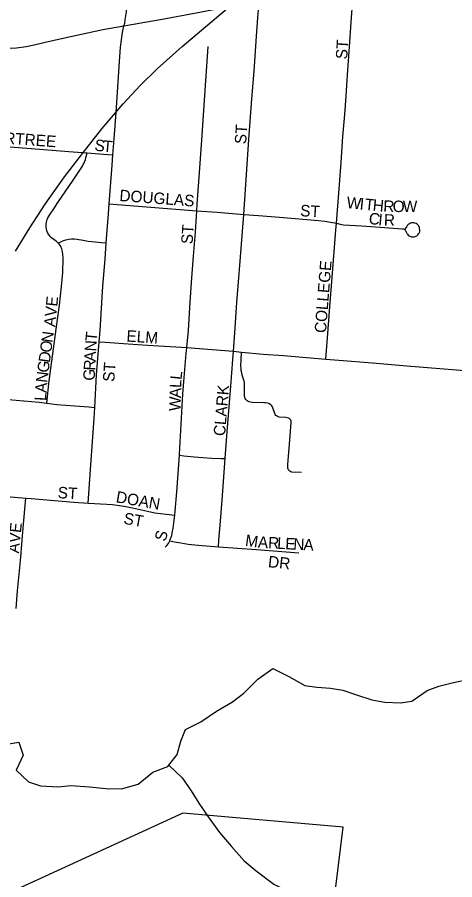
# Model space of a CAD drawing. Extents: x 1442749 to 1756758, y 235267 to 677782.
# Drawn here: x 1594493 to 1596398, y 525480 to 529234 of the extents above; entities that cross this region are included whole.
import ezdxf

# ---------------------------------------------------------------- set-up
doc = ezdxf.new("R2010")
doc.units = 0
for name, color, linetype in [('GM_X_City_Street', 7, 'Continuous'), ('GM_X_City_Street_Text', 7, 'Continuous'), ('GM_X_Corporation', 7, 'Continuous'), ('GM_X_Minor_River', 7, 'Continuous'), ('GM_X_Rail_Line', 7, 'Continuous'), ('GM_X_US_Route', 7, 'Continuous')]:
    doc.layers.add(name, color=color, linetype=linetype)

msp = doc.modelspace()

# ---------------------------------------------------------------- linework, layer by layer
at = {"layer": 'GM_X_City_Street'}
for points in [[(1594956.6, 529197.7), (1594960.6, 529209.2), (1594963.3, 529222.6), (1594967.8, 529257.7), (1594973, 529328.7), (1594979.9, 529398.6), (1594987.9, 529480.2), (1594988.8, 529488.7)], [(1595882.6, 528337.6), (1595894, 528486.9), (1595902.7, 528601.4), (1595911, 528716), (1595918.8, 528810.9), (1595923.1, 528869.9), (1595932.7, 529003.7), (1595938.1, 529085.7), (1595949, 529233), (1595953.7, 529310.4), (1595956.8, 529369.3)], [(1595478.8, 528376.4), (1595480.3, 528397.8), (1595487.5, 528505.8), (1595501.3, 528702.1), (1595513.7, 528878.7), (1595524.6, 528999.7), (1595533.8, 529130.7), (1595540.8, 529234), (1595544.3, 529285.6), (1595545.7, 529305.8)], [(1594908.9, 528635.3), (1594914.4, 528705.1), (1594923.6, 528819.5), (1594937.2, 529041.9), (1594941.9, 529103.5), (1594950.7, 529167.4), (1594956.6, 529197.7)], [(1595274.6, 528392.3), (1595276.5, 528420), (1595287.9, 528577.2), (1595297.6, 528721.3), (1595313.2, 528937.3), (1595319.9, 529042.1), (1595324.2, 529106.7)], [(1594130.9, 528696.6), (1594145.4, 528695.5), (1594220.5, 528689.6), (1594478.6, 528668.2), (1594736.7, 528648.5), (1594797.3, 528643.8)], [(1594671.5, 528251.4), (1594662.3, 528259.2), (1594651.8, 528266.6), (1594641.8, 528274.3), (1594636.9, 528278.9), (1594632.7, 528283.9), (1594628, 528290.7), (1594624.5, 528297.2), (1594621.6, 528304.5), (1594619.7, 528311.6), (1594618.7, 528320.2), (1594618.3, 528327.6), (1594618.5, 528334.5), (1594619.5, 528342.7), (1594620.8, 528347.9), (1594622.9, 528353.8), (1594626.2, 528360.7), (1594635.9, 528377.3), (1594651.6, 528400.8), (1594669.7, 528428.1), (1594736.2, 528525.3), (1594776.4, 528586), (1594780.2, 528593), (1594784.4, 528601.1), (1594787.2, 528608.2), (1594789.4, 528615.4), (1594791.4, 528622.4), (1594797.3, 528643.8)], [(1594797.3, 528643.8), (1594831.7, 528641.2), (1594887.1, 528636.9), (1594908.9, 528635.3)], [(1594893.2, 528422.2), (1594905.3, 528590.7), (1594908.9, 528635.3)], [(1594880.4, 528252.1), (1594890, 528378.1), (1594893.2, 528422.2)], [(1594893.2, 528422.2), (1594928.3, 528419.5), (1595183.5, 528399.3), (1595274.6, 528392.3)], [(1595231.2, 527796), (1595237.9, 527870.2), (1595246.3, 527994.6), (1595253, 528099.4), (1595260.8, 528194.1), (1595268.4, 528298.8), (1595274.6, 528392.3)], [(1595274.6, 528392.3), (1595363.4, 528385.4), (1595478.8, 528376.4)], [(1595434.1, 527780.1), (1595439.7, 527861.2), (1595449.6, 527992.1), (1595463.7, 528172), (1595478.8, 528376.4)], [(1595478.8, 528376.4), (1595543.4, 528371.4), (1595634.4, 528363.9), (1595805.1, 528350), (1595832.6, 528346.7), (1595857.5, 528343), (1595882.6, 528337.6)], [(1595836.2, 527746.1), (1595843.2, 527838.8), (1595854, 527973.1), (1595866, 528120.3), (1595880.4, 528306.9), (1595882.6, 528337.6)], [(1595882.6, 528337.6), (1595899.1, 528333.7), (1595914.2, 528331.2), (1595991.4, 528325.8), (1596072.9, 528320.1), (1596169.3, 528313.4), (1596173.8, 528312.9), (1596177.4, 528311.6), (1596179.8, 528309.8), (1596181.5, 528308), (1596183.5, 528305.7), (1596185.7, 528301.9), (1596188.4, 528296.5), (1596190.2, 528293.4), (1596192.5, 528289.8), (1596195.5, 528286.3), (1596199, 528283.1), (1596202.5, 528281), (1596206.2, 528279.3), (1596210, 528278.3), (1596213.8, 528277.8), (1596217.9, 528277.8), (1596221.5, 528278.3), (1596225.6, 528279.4), (1596229.1, 528281), (1596232.6, 528282.9), (1596237, 528286.6), (1596240.9, 528291.2), (1596243.2, 528294.8), (1596244.4, 528298), (1596245.3, 528301.5), (1596245.7, 528304.9), (1596245.8, 528309.7), (1596245.1, 528316.1), (1596244, 528321), (1596242.3, 528324.4), (1596240.1, 528327.7), (1596237.7, 528330.8), (1596234.7, 528333.4), (1596230.2, 528336.4), (1596224.5, 528338.7), (1596219.4, 528339.5), (1596213.7, 528339.8), (1596209.5, 528338.9), (1596205.5, 528337.8), (1596200.3, 528335.3), (1596195.9, 528332.1), (1596192.7, 528328.8), (1596188.7, 528324.1), (1596184.4, 528318.4), (1596180.3, 528311.2)], [(1594621.9, 527554.2), (1594625, 527582.5), (1594630, 527640.7), (1594638.4, 527705.9), (1594661.8, 527876.6), (1594675.9, 527980.5), (1594685.7, 528061.8), (1594690.6, 528122.5), (1594692.3, 528186.5), (1594691.3, 528202.3), (1594689.6, 528214.1), (1594686.6, 528226), (1594684.4, 528232.3), (1594681.4, 528238.6), (1594677, 528245.2), (1594671.5, 528251.4)], [(1594671.5, 528251.4), (1594691.1, 528261.4), (1594704.2, 528265.9), (1594717.2, 528269), (1594728.4, 528270.4), (1594740.3, 528270), (1594752.6, 528268.8), (1594780.1, 528263.9), (1594800.8, 528260.2), (1594817.1, 528258), (1594832.1, 528256.1), (1594859.9, 528253.8), (1594880.4, 528252.1)], [(1594849.3, 527821.3), (1594853.1, 527871.3), (1594865.6, 528064.3), (1594875.1, 528181.9), (1594880.4, 528252.1)], [(1594830.1, 527535.7), (1594838.3, 527678.4), (1594849.3, 527821.3)], [(1594849.3, 527821.3), (1594875, 527819.6), (1594975.8, 527813), (1595059.3, 527807.5), (1595207.3, 527797.8), (1595231.2, 527796)], [(1595198.9, 527327.7), (1595199.2, 527331.7), (1595214.4, 527594), (1595219.3, 527666.1), (1595228.8, 527770.5), (1595231.2, 527796)], [(1595231.2, 527796), (1595396.9, 527783.5), (1595434.1, 527780.1)], [(1595398.2, 527313.3), (1595398.3, 527314.8), (1595407.5, 527429.3), (1595422.6, 527628.9), (1595431.4, 527745), (1595434.1, 527780.1)], [(1595434.1, 527780.1), (1595468.9, 527777)], [(1595730.7, 527252.9), (1595689.2, 527254.6), (1595684.3, 527255.7), (1595679.1, 527258.2), (1595675.8, 527260.8), (1595673.4, 527264), (1595672.3, 527267.4), (1595671.5, 527271.4), (1595671.1, 527286), (1595672.3, 527306.3), (1595676.7, 527357.5), (1595685.5, 527469.5), (1595684.9, 527475.7), (1595683.7, 527479.7), (1595682.3, 527482.5), (1595679.8, 527485.3), (1595676.5, 527488), (1595673.4, 527489.6), (1595668.8, 527490.9), (1595662.9, 527491.7), (1595633.2, 527493.7), (1595628.5, 527495.1), (1595624.2, 527497.1), (1595621.6, 527498.8), (1595619.3, 527500.9), (1595616.2, 527504.7), (1595613.8, 527510.1), (1595606.2, 527534.2), (1595603.9, 527538.5), (1595601.1, 527542.5), (1595598.1, 527545.7), (1595593.9, 527548.8), (1595587.6, 527552.3), (1595581.9, 527553.9), (1595573.9, 527555.2), (1595565.9, 527556), (1595516.3, 527557.5), (1595508.5, 527558.7), (1595503.3, 527560), (1595498.4, 527562), (1595494.5, 527564.3), (1595490.7, 527567.2), (1595487.5, 527571), (1595484.8, 527575.2), (1595483.2, 527579.8), (1595482.3, 527585.3), (1595482, 527592.8), (1595482.9, 527632.6), (1595482.1, 527642.7), (1595480.8, 527650.5), (1595478.3, 527659.1), (1595472.8, 527676.7), (1595470.2, 527686.9), (1595468.2, 527696.4), (1595467.5, 527703.9), (1595467, 527718.1), (1595467.8, 527742.4), (1595468.9, 527777)], [(1595468.9, 527777), (1595563.4, 527768.1), (1595651.7, 527761.5), (1595836.2, 527746.1)], [(1595836.2, 527746.1), (1595893.1, 527741.4), (1596039.6, 527729.4), (1596190, 527717.5), (1596549.5, 527687.2), (1596637.9, 527681), (1596771, 527671.3), (1596856.7, 527665), (1596889.7, 527661.8), (1596921.7, 527658.3), (1596964.1, 527650.7), (1597001.6, 527641.3), (1597035.6, 527630.5), (1597110.6, 527604.8)], [(1593879.2, 527614.2), (1593909.4, 527611.7), (1594015.6, 527602.9), (1594126.8, 527594.4), (1594189, 527591.8), (1594237.3, 527588.5), (1594345.6, 527580.1), (1594420.9, 527573.7), (1594587.7, 527558.1), (1594621.9, 527554.2)], [(1594621.9, 527554.2), (1594665.3, 527549.2), (1594742.8, 527542.8), (1594804, 527537.8), (1594830.1, 527535.7)], [(1594801.5, 527118.7), (1594810.1, 527243.5), (1594827.4, 527488.7), (1594830.1, 527535.7)], [(1595178.5, 527066.2), (1595180.3, 527084), (1595187.3, 527167.9), (1595198.9, 527327.7)], [(1595198.9, 527327.7), (1595218.5, 527325.6), (1595263.5, 527320.6), (1595300.4, 527317.4), (1595340.1, 527314.8), (1595381.3, 527313.8), (1595398.2, 527313.3)], [(1595368.6, 526929.4), (1595370.7, 526958.2), (1595378.5, 527040), (1595384.4, 527131.7), (1595398.2, 527313.3)], [(1594203.1, 527169.7), (1594262.2, 527164.4), (1594529.8, 527140.9)], [(1594488.1, 526660.3), (1594494, 526737.4), (1594506.3, 526868), (1594513.8, 526958.3), (1594519.8, 527026.9), (1594528.4, 527124.4), (1594529.8, 527140.9)], [(1594529.8, 527140.9), (1594553.3, 527138.9), (1594739.6, 527122.8), (1594801.5, 527118.7)], [(1594801.5, 527118.7), (1594882.1, 527115.1), (1594907.5, 527112.8), (1594937.3, 527109.2), (1594965.7, 527104.2), (1594995.1, 527098.4), (1595059.2, 527083.8), (1595092.1, 527077.6), (1595141, 527070.6), (1595178.5, 527066.2)], [(1595156.6, 526954.7), (1595159.2, 526961.2), (1595165.2, 526977.8), (1595167.7, 526989.4), (1595172.2, 527010.9), (1595175.2, 527033.2), (1595178.5, 527066.2)], [(1595136.7, 526927.2), (1595144.2, 526934.2), (1595151.2, 526944.1), (1595156.6, 526954.7), (1595156.6, 526954.7)], [(1595156.6, 526954.7), (1595178.1, 526950.7), (1595205.3, 526945.7), (1595237.6, 526940.9), (1595265.7, 526937.7), (1595298.1, 526935.1), (1595368.6, 526929.4)], [(1595368.6, 526929.4), (1595534.5, 526917.4), (1595719.4, 526902.5)]]:
    msp.add_lwpolyline(points, dxfattribs=at)
at = {"layer": 'GM_X_Corporation'}
msp.add_lwpolyline([(1593424.4, 522977), (1593855.8, 523163.9), (1594596.6, 522706.8), (1594576.3, 522566.9), (1594661.8, 522553.6), (1594748.7, 524445.5), (1595747.9, 524375.8), (1595911.5, 525709), (1595213.9, 525770.1), (1593215.5, 524854.2), (1592993.9, 524531.5), (1592743.5, 524131)], close=True, dxfattribs=at)
at = {"layer": 'GM_X_Minor_River'}
for points in [[(1594429.2, 526067.2), (1594499.5, 526078.4), (1594518.9, 526022), (1594488.1, 525956.2), (1594541.6, 525905.4), (1594593.5, 525888.8), (1594671.6, 525883.8), (1594725.8, 525889.2), (1594807.9, 525884.3), (1594878, 525877.5), (1594946.1, 525874.7), (1595018.5, 525895.9), (1595083.2, 525947.3), (1595147.7, 525972.7), (1595188.4, 526024.4), (1595205.1, 526082.4), (1595225.7, 526134.3), (1595292.3, 526167.6), (1595360.9, 526213), (1595429.6, 526254.3), (1595480.1, 526291.8), (1595541, 526353.3), (1595605.6, 526398.7), (1595675.4, 526363.8), (1595745.1, 526324.9), (1595797.1, 526318.3), (1595857.2, 526313.6), (1595911.2, 526305), (1595965.1, 526286.3), (1596037, 526263.4)], [(1596037, 526263.4), (1596093, 526252.7), (1596161.1, 526249.9), (1596211.3, 526257.4), (1596277.9, 526302.8), (1596328.3, 526322.2), (1596392.6, 526337.6), (1596460.9, 526352.8)], [(1595152.3, 525978.5), (1595211.2, 525923.8), (1595250.6, 525867.2), (1595284.1, 525812.6), (1595323.5, 525754), (1595372.8, 525685.2), (1595426.2, 525624.4), (1595481.5, 525561.6), (1595533.1, 525518.9), (1595610.6, 525459.8), (1595668.4, 525431.1), (1595743.7, 525360), (1595827, 525286.8), (1595894.7, 525249.9), (1595960.8, 525243.2), (1596016.7, 525220.5), (1596094.3, 525173.4), (1596170.2, 525150.5), (1596222.2, 525145.9)]]:
    msp.add_lwpolyline(points, dxfattribs=at)
at = {"layer": 'GM_X_Rail_Line'}
msp.add_lwpolyline([(1594485.4, 528215.6), (1594546.9, 528317.4), (1594614.1, 528420.3), (1594698, 528539), (1594776.3, 528641.9), (1594861.4, 528749.3), (1594954.2, 528857.9), (1595028.1, 528937.3), (1595101.9, 529010), (1595210.5, 529107.4), (1595425.3, 529288.6)], dxfattribs=at)
at = {"layer": 'GM_X_US_Route'}
for points in [[(1594956.6, 529197.7), (1594965.5, 529198.6), (1595139.8, 529229.4), (1595294.5, 529258.2), (1595362.2, 529271.2), (1595407.2, 529279.8), (1595526.6, 529302.1), (1595545.7, 529305.8), (1595645.9, 529325.1), (1595711.2, 529337.6)], [(1594168.5, 529122.8), (1594186.4, 529121.4), (1594320.7, 529112), (1594412.1, 529102.8), (1594467.3, 529100.5), (1594489.9, 529101.9), (1594531.3, 529107.1), (1594566.9, 529114.8), (1594608.6, 529124.2), (1594698.2, 529145.1), (1594865.2, 529180.8), (1594956.6, 529197.7)]]:
    msp.add_lwpolyline(points, dxfattribs=at)

# ---------------------------------------------------------------- texts
at = {"layer": 'GM_X_City_Street_Text'}
for s, rotation, p in [('ST', 86.4271, (1595929.4, 529050.5)), ('ST', 86.4254, (1595489.4, 528680.9)), ('SUGARTREE', 355.8174, (1594245.4, 528698.6)), ('S', 352.2717, (1594827, 528654.5)), ('T', 354.4137, (1594863.9, 528649.5)), ('DOUGLAS', 355.6699, (1594936.3, 528434.6)), ('W', 354.3413, (1595925.3, 528403.8)), ('I', 354.3068, (1595982.2, 528398.1)), ('T', 354.3354, (1596004.1, 528396)), ('H', 354.309, (1596039.1, 528392.5)), ('R', 357.5104, (1596086, 528387.9)), ('O', 0.0379, (1596127.9, 528386.2)), ('W', 0, (1596171.9, 528386.2)), ('ST', 356.4262, (1595723.7, 528368.6)), ('C', 351.2243, (1596020.9, 528336.2)), ('I', 354.8254, (1596063.4, 528329.7)), ('R', 358.6635, (1596089, 528327.5)), ('ST', 86.4118, (1595256.2, 528245.3)), ('COLLEGE', 85.4621, (1595837, 527858.3)), ('AVE', 84.2894, (1594657.8, 527884.7)), ('N', 82.1974, (1594646.3, 527815.8)), ('T', 84.3057, (1594838.5, 527821.9)), ('ELM', 356.0569, (1594967, 527822.9)), ('O', 82.1808, (1594640.3, 527772.1)), ('N', 86.6091, (1594835.9, 527778.6)), ('D', 82.1758, (1594634.3, 527728.5)), ('A', 87.0656, (1594833.7, 527734.7)), ('G', 82.1974, (1594628.3, 527684.9)), ('R', 87.0357, (1594831.6, 527695.1)), ('ST', 86.4271, (1594915.2, 527646)), ('N', 83.0322, (1594623, 527641.5)), ('G', 87.0481, (1594829.4, 527651.2)), ('L', 84.3329, (1595208, 527654.5)), ('A', 86.151, (1594620.2, 527598.3)), ('L', 88.0466, (1595206.8, 527620.2)), ('CLARK', 85.1332, (1595397, 527409.6)), ('L', 86.7474, (1594618.2, 527563.3)), ('A', 88.0108, (1595205.3, 527576.1)), ('W', 88.0326, (1595203.4, 527519)), ('ST', 356.4254, (1594667.7, 527141)), ('DOAN', 350.0682, (1594919.7, 527123.2)), ('ST', 349.9715, (1594953, 527029.8)), ('AVE', 84.0969, (1594499.4, 526899.3)), ('S', 74.0546, (1595137.7, 526949.3)), ('M', 351.517, (1595482.9, 526933.8)), ('A', 356.1532, (1595539.5, 526925.6)), ('R', 356.9987, (1595584.2, 526922.6)), ('L', 356.9987, (1595623.8, 526920.5)), ('E', 356.9987, (1595658.9, 526918.6)), ('N', 356.9826, (1595694.1, 526916.8)), ('A', 356.9826, (1595738, 526914.5)), ('DR', 353.9946, (1595583.2, 526840.7))]:
    msp.add_text(s, height=50, rotation=rotation, dxfattribs=at).set_placement(p)

doc.saveas('drawing.dxf')
